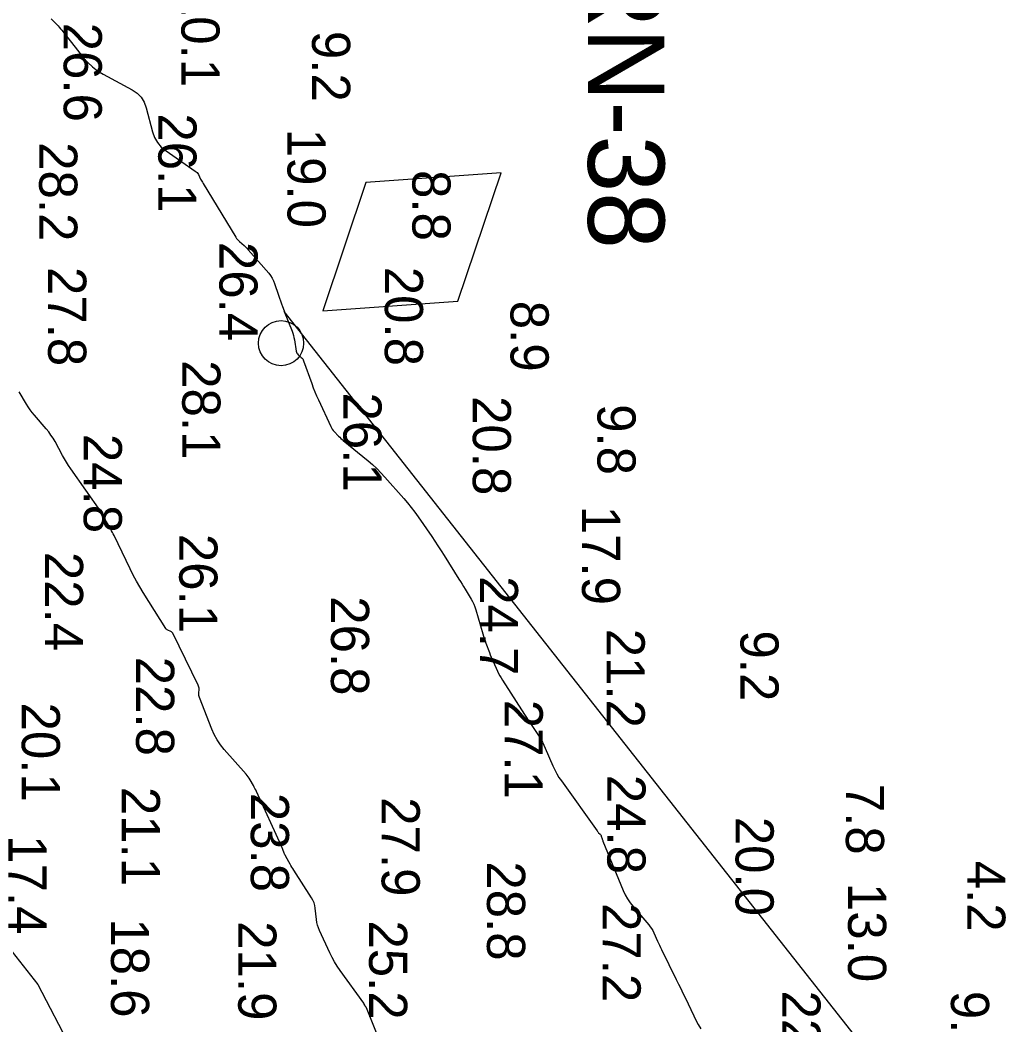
# Model space of a CAD drawing. Extents: x 1178573 to 1187098, y 693282 to 751751.
# Drawn here: x 1184736.3 to 1185059.2, y 737281.5 to 737610.9 of the extents above; entities that cross this region are included whole.
import ezdxf

# ---------------------------------------------------------------- set-up
doc = ezdxf.new("R2010")
doc.units = 0
for name, color, linetype in [('G-ANNO-PATT', 7, 'Continuous'), ('V-CHAN-NAID', 7, 'Continuous'), ('V-HYDS-MAJR', 7, 'Continuous'), ('V-HYDS-SOUN', 7, 'Continuous'), ('V-HYDS-SOUN-EXSS', 7, 'Continuous')]:
    doc.layers.add(name, color=color, linetype=linetype)

msp = doc.modelspace()

# ---------------------------------------------------------------- linework, layer by layer
at = {"layer": 'G-ANNO-PATT'}
for p, q in [((1184201.87, 737980.6), (1184742.06, 737294.73)), ((1185015.79, 737270.42), (1184822.84, 737515.41)), ((1184822.84, 737515.41), (1184825.36, 737508.93)), ((1184825.36, 737508.93), (1184825.62, 737508.23)), ((1184825.62, 737508.23), (1184825.83, 737507.52)), ((1184825.83, 737507.52), (1184826, 737506.8)), ((1184826, 737506.8), (1184826.14, 737506.07)), ((1184826.14, 737506.07), (1184826.73, 737502.32)), ((1184826.73, 737502.32), (1184826.81, 737501.99)), ((1184826.81, 737501.99), (1184826.95, 737501.7)), ((1184826.95, 737501.7), (1184827.13, 737501.44)), ((1184827.13, 737501.44), (1184827.36, 737501.2)), ((1184827.36, 737501.2), (1184828.41, 737500.32)), ((1184828.41, 737500.32), (1184828.65, 737500.09)), ((1184828.65, 737500.09), (1184828.86, 737499.83)), ((1184828.86, 737499.83), (1184829.03, 737499.55)), ((1184829.03, 737499.55), (1184829.16, 737499.24)), ((1184829.16, 737499.24), (1184831.81, 737491.71)), ((1184831.81, 737491.71), (1184832.31, 737490.35)), ((1184832.31, 737490.35), (1184832.84, 737489.01)), ((1184738.33, 737485.01), (1184735.93, 737488.98)), ((1184832.84, 737489.01), (1184833.4, 737487.68)), ((1184833.4, 737487.68), (1184834, 737486.37)), ((1184738.93, 737484.07), (1184738.33, 737485.01)), ((1184739.57, 737483.15), (1184738.93, 737484.07)), ((1184834, 737486.37), (1184838.06, 737477.65)), ((1184740.24, 737482.26), (1184739.57, 737483.15)), ((1184740.96, 737481.4), (1184740.24, 737482.26)), ((1184744.84, 737476.9), (1184740.96, 737481.4)), ((1184838.06, 737477.65), (1184838.3, 737477.19)), ((1184838.3, 737477.19), (1184838.56, 737476.77)), ((1184745.65, 737475.91), (1184744.84, 737476.9)), ((1184746.4, 737474.88), (1184745.65, 737475.91)), ((1184747.1, 737473.81), (1184746.4, 737474.88)), ((1184838.56, 737476.77), (1184838.87, 737476.36)), ((1184838.87, 737476.36), (1184839.2, 737475.98)), ((1184839.2, 737475.98), (1184840.62, 737474.5)), ((1184840.62, 737474.5), (1184840.98, 737474.14)), ((1184840.98, 737474.14), (1184841.35, 737473.78)), ((1184747.74, 737472.71), (1184747.1, 737473.81)), ((1184750.18, 737468.2), (1184747.74, 737472.71)), ((1184841.35, 737473.78), (1184841.74, 737473.44)), ((1184841.74, 737473.44), (1184842.13, 737473.11)), ((1184842.13, 737473.11), (1184850.28, 737466.43)), ((1184750.8, 737467.08), (1184750.18, 737468.2)), ((1184751.46, 737465.98), (1184750.8, 737467.08)), ((1184752.15, 737464.9), (1184751.46, 737465.98)), ((1184752.87, 737463.84), (1184752.15, 737464.9)), ((1184850.28, 737466.43), (1184851.74, 737465.18)), ((1184851.74, 737465.18), (1184853.15, 737463.88)), ((1184762.72, 737449.77), (1184752.87, 737463.84)), ((1184853.15, 737463.88), (1184854.51, 737462.51)), ((1184854.51, 737462.51), (1184855.81, 737461.1)), ((1184855.81, 737461.1), (1184861.98, 737454.1)), ((1184861.98, 737454.1), (1184863.23, 737452.64)), ((1184863.23, 737452.64), (1184864.43, 737451.14)), ((1184864.43, 737451.14), (1184865.59, 737449.61)), ((1184762.89, 737449.5), (1184762.72, 737449.77)), ((1184763.06, 737449.23), (1184762.89, 737449.5)), ((1184763.22, 737448.95), (1184763.06, 737449.23)), ((1184763.37, 737448.67), (1184763.22, 737448.95)), ((1184763.95, 737447.53), (1184763.37, 737448.67)), ((1184764.1, 737447.25), (1184763.95, 737447.53)), ((1184865.59, 737449.61), (1184866.7, 737448.04)), ((1184866.7, 737448.04), (1184871.13, 737441.57)), ((1184764.25, 737446.97), (1184764.1, 737447.25)), ((1184764.4, 737446.69), (1184764.25, 737446.97)), ((1184764.56, 737446.41), (1184764.4, 737446.69)), ((1184765.98, 737443.97), (1184764.56, 737446.41)), ((1184766.26, 737443.47), (1184765.98, 737443.97)), ((1184766.54, 737442.96), (1184766.26, 737443.47)), ((1184766.8, 737442.45), (1184766.54, 737442.96)), ((1184767.06, 737441.93), (1184766.8, 737442.45)), ((1184772.35, 737430.97), (1184767.06, 737441.93)), ((1184871.13, 737441.57), (1184872.16, 737440.04)), ((1184872.16, 737440.04), (1184873.18, 737438.5)), ((1184873.18, 737438.5), (1184874.18, 737436.95)), ((1184874.18, 737436.95), (1184875.17, 737435.4)), ((1184875.17, 737435.4), (1184880.04, 737427.65)), ((1184773.34, 737428.98), (1184772.35, 737430.97)), ((1184774.38, 737427.02), (1184773.34, 737428.98)), ((1184775.48, 737425.1), (1184774.38, 737427.02)), ((1184776.64, 737423.2), (1184775.48, 737425.1)), ((1184880.04, 737427.65), (1184880.55, 737426.84)), ((1184880.55, 737426.84), (1184881.06, 737426.02)), ((1184881.06, 737426.02), (1184881.56, 737425.2)), ((1184881.56, 737425.2), (1184882.07, 737424.38)), ((1184784.01, 737411.47), (1184776.64, 737423.2)), ((1184882.07, 737424.38), (1184884.07, 737421.11)), ((1184884.07, 737421.11), (1184884.54, 737420.27)), ((1184884.54, 737420.27), (1184884.95, 737419.42)), ((1184884.95, 737419.42), (1184885.3, 737418.53)), ((1184885.3, 737418.53), (1184885.6, 737417.62)), ((1184885.6, 737417.62), (1184887.87, 737409.68)), ((1184784.15, 737411.28), (1184784.01, 737411.47)), ((1184784.32, 737411.11), (1184784.15, 737411.28)), ((1184784.51, 737410.98), (1184784.32, 737411.11)), ((1184784.73, 737410.87), (1184784.51, 737410.98)), ((1184785.64, 737410.5), (1184784.73, 737410.87)), ((1184785.85, 737410.39), (1184785.64, 737410.5)), ((1184786.03, 737410.25), (1184785.85, 737410.39)), ((1184786.18, 737410.07), (1184786.03, 737410.25)), ((1184786.31, 737409.87), (1184786.18, 737410.07)), ((1184794.64, 737392.89), (1184786.31, 737409.87)), ((1184887.87, 737409.68), (1184888.1, 737408.91)), ((1184888.1, 737408.91), (1184888.35, 737408.14)), ((1184888.35, 737408.14), (1184888.61, 737407.38)), ((1184888.61, 737407.38), (1184888.89, 737406.62)), ((1184888.89, 737406.62), (1184890.04, 737403.6)), ((1184890.04, 737403.6), (1184890.33, 737402.85)), ((1184890.33, 737402.85), (1184890.64, 737402.1)), ((1184890.64, 737402.1), (1184890.95, 737401.35)), ((1184890.95, 737401.35), (1184891.28, 737400.61)), ((1184891.28, 737400.61), (1184892.68, 737397.49)), ((1184892.68, 737397.49), (1184893.03, 737396.73)), ((1184893.03, 737396.73), (1184893.42, 737395.98)), ((1184893.42, 737395.98), (1184893.83, 737395.25)), ((1184893.83, 737395.25), (1184894.27, 737394.54)), ((1184794.77, 737392.58), (1184794.64, 737392.89)), ((1184794.86, 737392.25), (1184794.77, 737392.58)), ((1184794.82, 737390.21), (1184794.91, 737391.58)), ((1184794.9, 737391.92), (1184794.86, 737392.25)), ((1184794.91, 737391.58), (1184794.9, 737391.92)), ((1184894.27, 737394.54), (1184901.55, 737383.22)), ((1184794.82, 737389.86), (1184794.82, 737390.21)), ((1184794.85, 737389.53), (1184794.82, 737389.86)), ((1184794.92, 737389.2), (1184794.85, 737389.53)), ((1184795.03, 737388.87), (1184794.92, 737389.2)), ((1184799.1, 737378.46), (1184795.03, 737388.87)), ((1184901.55, 737383.22), (1184902.14, 737382.32)), ((1184902.14, 737382.32), (1184902.73, 737381.41)), ((1184799.9, 737376.66), (1184799.1, 737378.46)), ((1184902.73, 737381.41), (1184903.32, 737380.51)), ((1184903.32, 737380.51), (1184903.91, 737379.61)), ((1184903.91, 737379.61), (1184906.29, 737376.01)), ((1184800.84, 737374.95), (1184799.9, 737376.66)), ((1184906.29, 737376.01), (1184906.86, 737375.1)), ((1184906.86, 737375.1), (1184907.39, 737374.17)), ((1184801.93, 737373.33), (1184800.84, 737374.95)), ((1184803.16, 737371.8), (1184801.93, 737373.33)), ((1184810.36, 737363.66), (1184803.16, 737371.8)), ((1184907.39, 737374.17), (1184907.88, 737373.21)), ((1184907.88, 737373.21), (1184908.33, 737372.23)), ((1184908.33, 737372.23), (1184910.84, 737366.39)), ((1184910.84, 737366.39), (1184911.43, 737365.1)), ((1184810.71, 737363.24), (1184810.36, 737363.66)), ((1184811.03, 737362.8), (1184810.71, 737363.24)), ((1184811.34, 737362.35), (1184811.03, 737362.8)), ((1184811.62, 737361.88), (1184811.34, 737362.35)), ((1184812.7, 737359.97), (1184811.62, 737361.88)), ((1184911.43, 737365.1), (1184912.09, 737363.85)), ((1184912.09, 737363.85), (1184912.82, 737362.64)), ((1184912.82, 737362.64), (1184913.61, 737361.47)), ((1184812.96, 737359.49), (1184812.7, 737359.97)), ((1184813.22, 737359), (1184812.96, 737359.49)), ((1184813.46, 737358.51), (1184813.22, 737359)), ((1184913.61, 737361.47), (1184925.29, 737345.07)), ((1184813.69, 737358.01), (1184813.46, 737358.51)), ((1184821.87, 737340.13), (1184813.69, 737358.01)), ((1184925.29, 737345.07), (1184925.4, 737344.93)), ((1184925.4, 737344.93), (1184925.52, 737344.79)), ((1184925.52, 737344.79), (1184925.64, 737344.65)), ((1184925.64, 737344.65), (1184925.77, 737344.52)), ((1184925.77, 737344.52), (1184926.3, 737344.02)), ((1184926.3, 737344.02), (1184926.43, 737343.89)), ((1184926.43, 737343.89), (1184926.53, 737343.75)), ((1184926.53, 737343.75), (1184926.61, 737343.59)), ((1184926.61, 737343.59), (1184926.68, 737343.42)), ((1184926.68, 737343.42), (1184926.94, 737342.55)), ((1184926.94, 737342.55), (1184927, 737342.35)), ((1184927, 737342.35), (1184927.07, 737342.15)), ((1184927.07, 737342.15), (1184927.14, 737341.95)), ((1184822, 737339.84), (1184821.87, 737340.13)), ((1184822.12, 737339.56), (1184822, 737339.84)), ((1184822.24, 737339.28), (1184822.12, 737339.56)), ((1184822.36, 737338.99), (1184822.24, 737339.28)), ((1184822.82, 737337.85), (1184822.36, 737338.99)), ((1184927.14, 737341.95), (1184927.22, 737341.75)), ((1184927.22, 737341.75), (1184933.88, 737325.57)), ((1184822.94, 737337.56), (1184822.82, 737337.85)), ((1184823.06, 737337.28), (1184822.94, 737337.56)), ((1184823.2, 737337.01), (1184823.06, 737337.28)), ((1184823.35, 737336.74), (1184823.2, 737337.01)), ((1184824.73, 737334.24), (1184823.35, 737336.74)), ((1184825.01, 737333.74), (1184824.73, 737334.24)), ((1184825.3, 737333.24), (1184825.01, 737333.74)), ((1184825.6, 737332.75), (1184825.3, 737333.24)), ((1184825.91, 737332.26), (1184825.6, 737332.75)), ((1184831.77, 737323.19), (1184825.91, 737332.26)), ((1184832.23, 737322.38), (1184831.77, 737323.19)), ((1184832.58, 737321.54), (1184832.23, 737322.38)), ((1184933.88, 737325.57), (1184934.53, 737324.15)), ((1184934.53, 737324.15), (1184935.28, 737322.8)), ((1184935.28, 737322.8), (1184936.14, 737321.51)), ((1184832.84, 737320.67), (1184832.58, 737321.54)), ((1184832.99, 737319.75), (1184832.84, 737320.67)), ((1184833.4, 737316.03), (1184832.99, 737319.75)), ((1184936.14, 737321.51), (1184937.11, 737320.28)), ((1184937.11, 737320.28), (1184942.25, 737314.28)), ((1184833.53, 737315.11), (1184833.4, 737316.03)), ((1184833.74, 737314.21), (1184833.53, 737315.11)), ((1184834.03, 737313.33), (1184833.74, 737314.21)), ((1184834.38, 737312.47), (1184834.03, 737313.33)), ((1184837.78, 737305.08), (1184834.38, 737312.47)), ((1184942.25, 737314.28), (1184942.72, 737313.69)), ((1184942.72, 737313.69), (1184943.14, 737313.07)), ((1184943.14, 737313.07), (1184943.52, 737312.42)), ((1184943.52, 737312.42), (1184943.85, 737311.74)), ((1184943.85, 737311.74), (1184945.09, 737308.98)), ((1184945.09, 737308.98), (1184945.4, 737308.29)), ((1184945.4, 737308.29), (1184945.72, 737307.6)), ((1184945.72, 737307.6), (1184946.05, 737306.92)), ((1184946.05, 737306.92), (1184946.38, 737306.24)), ((1184946.38, 737306.24), (1184951.26, 737296.35)), ((1184838.51, 737303.58), (1184837.78, 737305.08)), ((1184839.31, 737302.13), (1184838.51, 737303.58)), ((1184840.19, 737300.71), (1184839.31, 737302.13)), ((1184841.13, 737299.34), (1184840.19, 737300.71)), ((1184848.87, 737288.63), (1184841.13, 737299.34)), ((1184951.26, 737296.35), (1184951.98, 737294.88)), ((1184742.06, 737294.73), (1184917.23, 736959.6)), ((1184951.98, 737294.88), (1184952.7, 737293.4)), ((1184952.7, 737293.4), (1184953.42, 737291.92)), ((1184953.42, 737291.92), (1184954.13, 737290.44)), ((1184954.13, 737290.44), (1184956.97, 737284.51)), ((1184848.92, 737288.55), (1184848.87, 737288.63)), ((1184848.96, 737288.48), (1184848.92, 737288.55)), ((1184849, 737288.4), (1184848.96, 737288.48)), ((1184849.04, 737288.32), (1184849, 737288.4)), ((1184849.18, 737287.98), (1184849.04, 737288.32)), ((1184849.22, 737287.9), (1184849.18, 737287.98)), ((1184849.26, 737287.83), (1184849.22, 737287.9)), ((1184849.3, 737287.76), (1184849.26, 737287.83)), ((1184849.35, 737287.69), (1184849.3, 737287.76)), ((1184849.56, 737287.43), (1184849.35, 737287.69)), ((1184849.61, 737287.37), (1184849.56, 737287.43)), ((1184849.65, 737287.3), (1184849.61, 737287.37)), ((1184849.69, 737287.23), (1184849.65, 737287.3)), ((1184849.72, 737287.15), (1184849.69, 737287.23)), ((1184854.83, 737274.58), (1184849.72, 737287.15)), ((1184956.97, 737284.51), (1184957.7, 737283.04)), ((1184957.7, 737283.04), (1184958.47, 737281.59)), ((1184958.47, 737281.59), (1184959.29, 737280.17))]:
    msp.add_line(p, q, dxfattribs=at)
at = {"layer": 'V-CHAN-NAID'}
msp.add_lwpolyline([(1184835.41, 737515.55), (1184879.73, 737518.71), (1184893.86, 737560.83), (1184849.55, 737557.68)], close=True, dxfattribs=at)
msp.add_circle((1184821.77, 737504.99), 7.39, dxfattribs=at)
at = {"layer": 'V-HYDS-MAJR'}
for points in [[(1184746.46, 737611.28), (1184748.26, 737609.45), (1184748.7, 737608.99), (1184749.13, 737608.52), (1184749.55, 737608.03), (1184749.95, 737607.54), (1184757.08, 737598.53), (1184758.47, 737596.94), (1184759.99, 737595.52), (1184761.66, 737594.26), (1184763.46, 737593.17), (1184772.94, 737588.05), (1184774.58, 737586.95), (1184775.9, 737585.61), (1184776.9, 737584.01), (1184777.58, 737582.16), (1184779.67, 737574.26), (1184780.33, 737572.38), (1184781.29, 737570.72), (1184782.54, 737569.25), (1184784.08, 737567.99), (1184793.64, 737561.42), (1184793.96, 737561.17), (1184794.24, 737560.89), (1184794.48, 737560.58), (1184794.69, 737560.23), (1184795.43, 737558.79), (1184795.62, 737558.43), (1184795.82, 737558.07), (1184796.02, 737557.72), (1184796.23, 737557.37), (1184806.92, 737539.73), (1184807.19, 737539.32), (1184807.48, 737538.94), (1184807.81, 737538.59), (1184808.17, 737538.26), (1184809.65, 737537), (1184810.02, 737536.68), (1184810.37, 737536.34), (1184810.71, 737535.99), (1184811.04, 737535.63), (1184817.75, 737527.92), (1184818.36, 737527.15), (1184818.88, 737526.32), (1184819.32, 737525.45), (1184819.67, 737524.53), (1184820.9, 737520.74), (1184821.21, 737519.79), (1184821.54, 737518.85), (1184821.88, 737517.91), (1184822.23, 737516.98), (1184824.15, 737512.06)], [(1184827.89, 737500.76), (1184828.41, 737500.32), (1184828.65, 737500.09), (1184828.86, 737499.83), (1184829.03, 737499.55), (1184829.16, 737499.24), (1184831.81, 737491.71), (1184832.31, 737490.35), (1184832.84, 737489.01), (1184833.4, 737487.68), (1184834, 737486.37), (1184838.06, 737477.65), (1184838.3, 737477.19), (1184838.56, 737476.77), (1184838.87, 737476.36), (1184839.2, 737475.98), (1184840.62, 737474.5), (1184840.98, 737474.14), (1184841.35, 737473.78), (1184841.74, 737473.44), (1184842.13, 737473.11), (1184850.28, 737466.43), (1184851.74, 737465.18), (1184853.15, 737463.88), (1184854.51, 737462.51), (1184855.81, 737461.1), (1184861.98, 737454.1), (1184863.23, 737452.64), (1184864.43, 737451.14), (1184865.59, 737449.61), (1184866.7, 737448.04), (1184871.13, 737441.57), (1184872.16, 737440.04), (1184873.18, 737438.5), (1184874.18, 737436.95), (1184875.17, 737435.4), (1184880.04, 737427.65), (1184880.55, 737426.84), (1184881.06, 737426.02), (1184881.56, 737425.2), (1184882.07, 737424.38), (1184884.07, 737421.11), (1184884.54, 737420.27), (1184884.95, 737419.42), (1184885.3, 737418.53), (1184885.6, 737417.62), (1184887.87, 737409.68), (1184888.1, 737408.91), (1184888.35, 737408.14), (1184888.61, 737407.38), (1184888.89, 737406.62), (1184890.04, 737403.6), (1184890.33, 737402.85), (1184890.64, 737402.1), (1184890.95, 737401.35), (1184891.28, 737400.61), (1184892.68, 737397.49), (1184893.03, 737396.73), (1184893.42, 737395.98), (1184893.83, 737395.25), (1184894.27, 737394.54), (1184901.55, 737383.22), (1184902.14, 737382.32), (1184902.73, 737381.41), (1184903.32, 737380.51), (1184903.91, 737379.61), (1184906.29, 737376.01), (1184906.86, 737375.1), (1184907.39, 737374.17), (1184907.88, 737373.21), (1184908.33, 737372.23), (1184910.84, 737366.39), (1184911.43, 737365.1), (1184912.09, 737363.85), (1184912.82, 737362.64), (1184913.61, 737361.47), (1184925.29, 737345.07), (1184925.4, 737344.93), (1184925.52, 737344.79), (1184925.64, 737344.65), (1184925.77, 737344.52), (1184926.3, 737344.02), (1184926.43, 737343.89), (1184926.53, 737343.75), (1184926.61, 737343.59), (1184926.68, 737343.42), (1184926.94, 737342.55), (1184927, 737342.35), (1184927.07, 737342.15), (1184927.14, 737341.95), (1184927.22, 737341.75), (1184933.88, 737325.57), (1184934.53, 737324.15), (1184935.28, 737322.8), (1184936.14, 737321.51), (1184937.11, 737320.28), (1184942.25, 737314.28), (1184942.72, 737313.69), (1184943.14, 737313.07), (1184943.52, 737312.42), (1184943.85, 737311.74), (1184945.09, 737308.98), (1184945.4, 737308.29), (1184945.72, 737307.6), (1184946.05, 737306.92), (1184946.38, 737306.24), (1184951.26, 737296.35), (1184951.98, 737294.88), (1184952.7, 737293.4), (1184953.42, 737291.92), (1184954.13, 737290.44), (1184956.97, 737284.51), (1184957.7, 737283.04), (1184958.47, 737281.59), (1184959.29, 737280.17)], [(1184854.83, 737274.58), (1184849.72, 737287.15), (1184849.69, 737287.23), (1184849.65, 737287.3), (1184849.61, 737287.37), (1184849.56, 737287.43), (1184849.35, 737287.69), (1184849.3, 737287.76), (1184849.26, 737287.83), (1184849.22, 737287.9), (1184849.18, 737287.98), (1184849.04, 737288.32), (1184849, 737288.4), (1184848.96, 737288.48), (1184848.92, 737288.55), (1184848.87, 737288.63), (1184841.13, 737299.34), (1184840.19, 737300.71), (1184839.31, 737302.13), (1184838.51, 737303.58), (1184837.78, 737305.08), (1184834.38, 737312.47), (1184834.03, 737313.33), (1184833.74, 737314.21), (1184833.53, 737315.11), (1184833.4, 737316.03), (1184832.99, 737319.75), (1184832.84, 737320.67), (1184832.58, 737321.54), (1184832.23, 737322.38), (1184831.77, 737323.19), (1184825.91, 737332.26), (1184825.6, 737332.75), (1184825.3, 737333.24), (1184825.01, 737333.74), (1184824.73, 737334.24), (1184823.35, 737336.74), (1184823.2, 737337.01), (1184823.06, 737337.28), (1184822.94, 737337.56), (1184822.82, 737337.85), (1184822.36, 737338.99), (1184822.24, 737339.28), (1184822.12, 737339.56), (1184822, 737339.84), (1184821.87, 737340.13), (1184813.69, 737358.01), (1184813.46, 737358.51), (1184813.22, 737359), (1184812.96, 737359.49), (1184812.7, 737359.97), (1184811.62, 737361.88), (1184811.34, 737362.35), (1184811.03, 737362.8), (1184810.71, 737363.24), (1184810.36, 737363.66), (1184803.16, 737371.8), (1184801.93, 737373.33), (1184800.84, 737374.95), (1184799.9, 737376.66), (1184799.1, 737378.46), (1184795.03, 737388.87), (1184794.92, 737389.2), (1184794.85, 737389.53), (1184794.82, 737389.86), (1184794.82, 737390.21), (1184794.91, 737391.58), (1184794.9, 737391.92), (1184794.86, 737392.25), (1184794.77, 737392.58), (1184794.64, 737392.89), (1184786.31, 737409.87), (1184786.18, 737410.07), (1184786.03, 737410.25), (1184785.85, 737410.39), (1184785.64, 737410.5), (1184784.73, 737410.87), (1184784.51, 737410.98), (1184784.32, 737411.11), (1184784.15, 737411.28), (1184784.01, 737411.47), (1184776.64, 737423.2), (1184775.48, 737425.1), (1184774.38, 737427.02), (1184773.34, 737428.98), (1184772.35, 737430.97), (1184767.06, 737441.93), (1184766.8, 737442.45), (1184766.54, 737442.96), (1184766.26, 737443.47), (1184765.98, 737443.97), (1184764.56, 737446.41), (1184764.4, 737446.69), (1184764.25, 737446.97), (1184764.1, 737447.25), (1184763.95, 737447.53), (1184763.37, 737448.67), (1184763.22, 737448.95), (1184763.06, 737449.23), (1184762.89, 737449.5), (1184762.72, 737449.77), (1184752.87, 737463.84), (1184752.15, 737464.9), (1184751.46, 737465.98), (1184750.8, 737467.08), (1184750.18, 737468.2), (1184747.74, 737472.71), (1184747.1, 737473.81), (1184746.4, 737474.88), (1184745.65, 737475.91), (1184744.84, 737476.9), (1184740.96, 737481.4), (1184740.24, 737482.26), (1184739.57, 737483.15), (1184738.93, 737484.07), (1184738.33, 737485.01), (1184735.93, 737488.98)]]:
    msp.add_lwpolyline(points, dxfattribs=at)

# ---------------------------------------------------------------- texts
at = {"layer": 'V-CHAN-NAID'}
msp.add_text('RN-38', height=25, rotation=270, dxfattribs=at).set_placement((1184922.36, 737632.5))
at = {"layer": 'V-HYDS-SOUN'}
for s, p in [('20.1 ', (1184789.11, 737621.46)), ('26.6 ', (1184750.55, 737610.05)), ('9.2', (1184831.92, 737607.36)), ('26.1 ', (1184781.56, 737580.32)), ('19.0 ', (1184823.87, 737575.28)), ('28.2 ', (1184742.53, 737570.88)), ('26.4 ', (1184801.56, 737538.18)), ('27.8 ', (1184745.47, 737529.97)), ('8.9', (1184896.95, 737518.89)), ('28.1 ', (1184789.4, 737499.41)), ('26.1 ', (1184842.19, 737488.82)), ('20.8 ', (1184884.58, 737487.64)), ('9.8', (1184925.42, 737485)), ('24.8 ', (1184757.12, 737475.24)), ('17.9 ', (1184920.37, 737451.69)), ('26.1 ', (1184788.42, 737442.49)), ('22.4 ', (1184744.41, 737436.57)), ('24.7 ', (1184886.9, 737428.62)), ('26.8 ', (1184838.12, 737422.03)), ('21.2 ', (1184928.42, 737411.39)), ('9.2', (1184972.27, 737410.81)), ('22.8 ', (1184774.28, 737402.21)), ('20.1 ', (1184736.81, 737387.18)), ('27.1 ', (1184895.01, 737388.1)), ('24.8 ', (1184928.67, 737363.5)), ('21.1 ', (1184769.59, 737359.52)), ('7.8', (1185006.82, 737360.53)), ('23.8 ', (1184811.87, 737357.59)), ('27.9 ', (1184854.72, 737356.15)), ('20.0 ', (1184970.66, 737349.73)), ('17.4 ', (1184732.44, 737343.69)), ('28.8 ', (1184889.24, 737335.12)), ('4.2', (1185046.55, 737335.32)), ('13.0 ', (1185007.53, 737328.04)), ('27.2 ', (1184927.08, 737321.47)), ('18.6 ', (1184766.06, 737316.45)), ('21.9 ', (1184807.74, 737315.5)), ('25.2 ', (1184850.6, 737315.76)), ('22.2 ', (1184986, 737292.76)), ('9.1', (1185041.24, 737292.67))]:
    msp.add_text(s, height=12.5, rotation=270, dxfattribs=at).set_placement(p)
at = {"layer": 'V-HYDS-SOUN-EXSS'}
for s, p in [('8.8', (1184864.79, 737561.74)), ('20.8 ', (1184855.77, 737530.03))]:
    msp.add_text(s, height=12.5, rotation=270, dxfattribs=at).set_placement(p)

doc.saveas('drawing.dxf')
